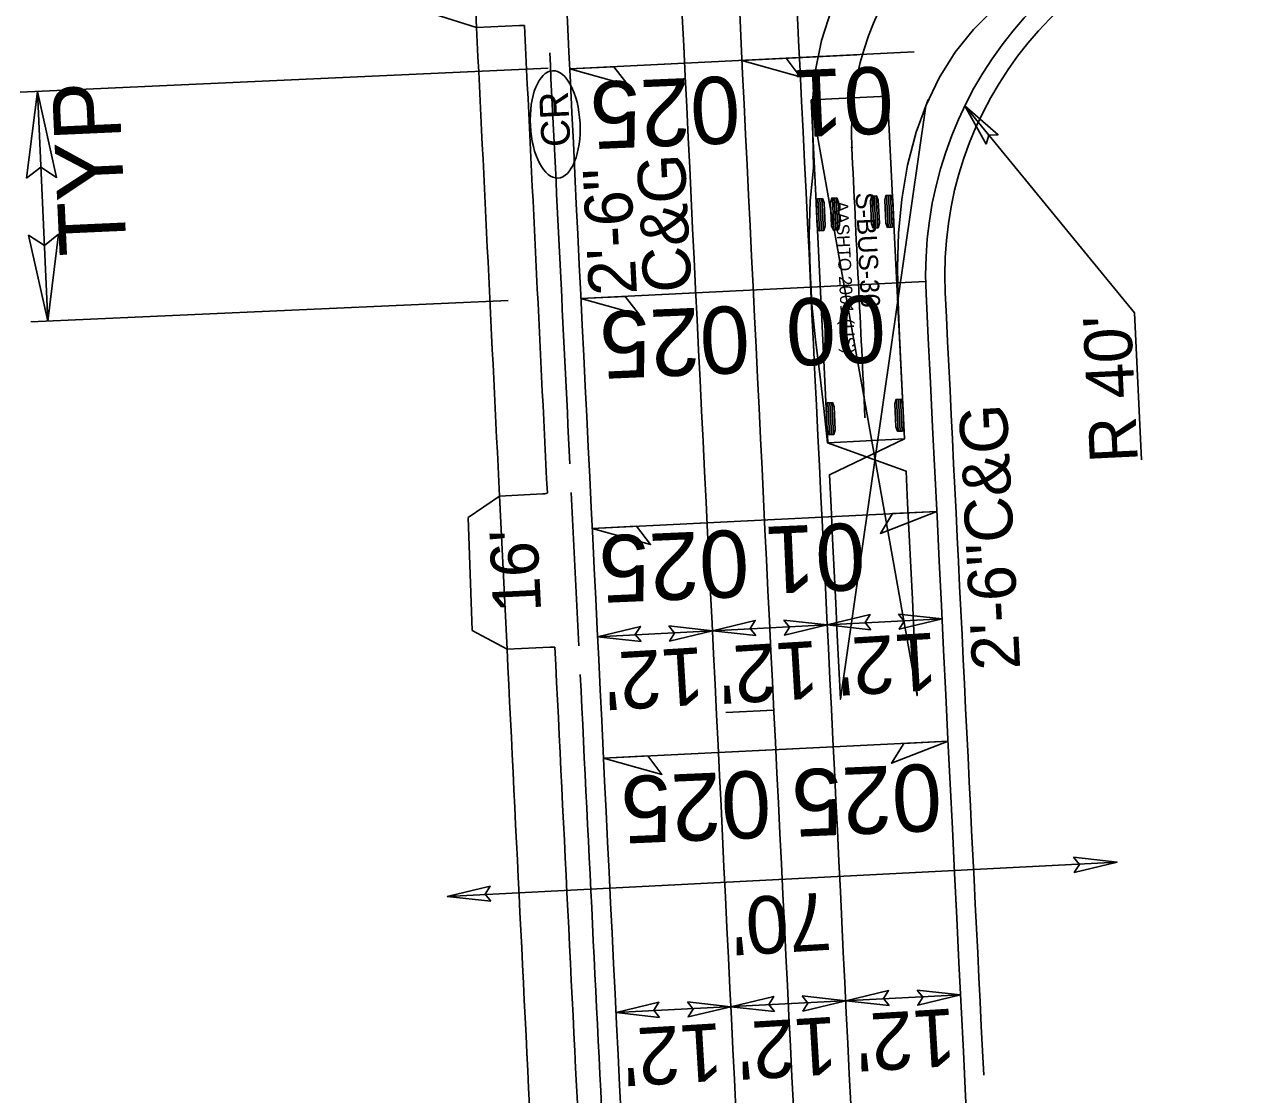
# Model space of a CAD drawing. Extents: x 2367848 to 2369479, y 800728 to 808616.
# Drawn here: x 2368770.1 to 2368898.7, y 803488.2 to 803599.8 of the extents above; entities that cross this region are included whole.
import ezdxf

# ---------------------------------------------------------------- set-up
doc = ezdxf.new("R2010")
doc.units = 0
for name, color, linetype in [('Prop AutoTurn Projected Path', 7, 'Continuous'), ('Prop AutoTurn Simulation', 7, 'Continuous'), ('Prop Conc 2ft 6in Curb and Gutter', 7, 'Continuous'), ('Prop Conc 4in Sidewalk', 7, 'Continuous'), ('Prop Conc Drive Radius Type', 7, 'Continuous'), ('Prop Conc Driveway', 7, 'Continuous'), ('Prop Dimension', 7, 'Continuous'), ('Prop EOT', 7, 'Continuous'), ('Prop Horizontal Alignment', 7, 'Continuous'), ('Prop Horizontal Alignment Tick Small', 7, 'Continuous'), ('Prop Lane Lines', 7, 'Continuous'), ('Prop Shade Light', 7, 'Continuous'), ('Prop Superelevation  Arrow CELL', 7, 'Continuous'), ('Prop Superelevation Label', 7, 'Continuous'), ('Prop Terminator CELL', 7, 'Continuous'), ('Prop WCC CELL', 7, 'Continuous'), ('Prop WCR CELL', 7, 'Continuous')]:
    doc.layers.add(name, color=color, linetype=linetype)

# ---------------------------------------------------------------- blocks, each defined once
blk = doc.blocks.new('CR')
at = {"layer": 'Prop WCC CELL'}
blk.add_ellipse((0.02, -0.02), major_axis=(5.61, 0), ratio=0.462467, dxfattribs=at)
blk.add_text('CR', height=3, dxfattribs=at).set_placement((-2.34, -1.5))

msp = doc.modelspace()

# ---------------------------------------------------------------- linework, layer by layer
at = {"layer": 'Prop AutoTurn Projected Path'}
for centre, radius, start, end in [((2368886.44, 803588.46), 30, 93.9006, 182.8037), ((2677047.33, 818679.94), 308560.21, 182.8036912, 182.8089172)]:
    msp.add_arc(centre, radius, start, end, dxfattribs=at)
at = {"layer": 'Prop AutoTurn Simulation'}
for p, q in [((2368860.21, 803592.34), (2368852.22, 803591.95)), ((2368852.22, 803591.95), (2368853.98, 803556.19)), ((2368861.97, 803556.58), (2368860.21, 803592.34)), ((2368853.1, 803578.31), (2368852.94, 803581.63)), ((2368853.31, 803578.32), (2368853.15, 803581.64)), ((2368853.52, 803578.33), (2368853.35, 803581.65)), ((2368854.6, 803578.38), (2368854.44, 803581.71)), ((2368854.81, 803578.39), (2368854.64, 803581.72)), ((2368855.01, 803578.4), (2368854.85, 803581.73)), ((2368858.76, 803578.58), (2368858.6, 803581.91)), ((2368858.97, 803578.59), (2368858.8, 803581.92)), ((2368859.18, 803578.6), (2368859.01, 803581.93)), ((2368860.26, 803578.66), (2368860.1, 803581.99)), ((2368860.47, 803578.67), (2368860.3, 803582)), ((2368860.67, 803578.68), (2368860.51, 803582.01)), ((2368854.14, 803557.03), (2368853.98, 803560.36)), ((2368854.35, 803557.04), (2368854.19, 803560.37)), ((2368854.56, 803557.05), (2368854.4, 803560.38)), ((2368861.3, 803557.38), (2368861.14, 803560.71)), ((2368861.51, 803557.39), (2368861.35, 803560.72)), ((2368861.72, 803557.4), (2368861.56, 803560.73)), ((2368853.98, 803556.19), (2368861.97, 803556.58)), ((2368861.97, 803556.58), (2368861.97, 803556.58))]:
    msp.add_line(p, q, dxfattribs=at)
for points in [[(2368852.39, 803592.01), (2368852.4, 803588.37), (2368852.48, 803584.84), (2368852.12, 803581.43), (2368852.02, 803577.84), (2368852.11, 803574.2), (2368852.3, 803570.56), (2368852.69, 803566.93), (2368853.14, 803563.33), (2368853.56, 803559.76), (2368853.93, 803556.19), (2368853.93, 803556.19), (2368862.13, 803553.23), (2368862.3, 803549.89), (2368862.46, 803546.54), (2368862.62, 803543.19), (2368862.79, 803539.85), (2368862.95, 803536.5), (2368863.12, 803533.16), (2368863.28, 803529.81), (2368852.33, 803591.31), (2368852.62, 803594.72), (2368853.31, 803598.14), (2368854.4, 803601.5)], [(2368864.42, 803591.9), (2368863.19, 803588.59), (2368862.28, 803585.13), (2368861.69, 803581.6), (2368861.36, 803578.04), (2368861.25, 803574.46), (2368861.3, 803570.88), (2368861.44, 803567.31), (2368861.62, 803563.73), (2368861.79, 803560.16), (2368861.97, 803556.58), (2368861.97, 803556.58), (2368861.97, 803556.58), (2368854.14, 803552.84), (2368854.31, 803549.5), (2368854.47, 803546.15), (2368854.63, 803542.8), (2368854.8, 803539.46), (2368854.96, 803536.11), (2368855.13, 803532.76), (2368855.29, 803529.42), (2368864.18, 803591.33), (2368865.59, 803594.26), (2368867.26, 803596.93), (2368869.17, 803599.31), (2368871.27, 803601.37)]]:
    msp.add_lwpolyline(points, dxfattribs=at)
for points in [[(2368853.57, 803578.33), (2368853.05, 803578.3), (2368852.87, 803578.76), (2368852.75, 803581.16), (2368852.89, 803581.63), (2368853.4, 803581.66), (2368853.58, 803581.2), (2368853.7, 803578.8)], [(2368855.07, 803578.4), (2368854.55, 803578.38), (2368854.37, 803578.83), (2368854.25, 803581.23), (2368854.38, 803581.71), (2368854.9, 803581.73), (2368855.08, 803581.27), (2368855.2, 803578.88)], [(2368859.23, 803578.61), (2368858.71, 803578.58), (2368858.53, 803579.04), (2368858.41, 803581.44), (2368858.55, 803581.91), (2368859.06, 803581.94), (2368859.24, 803581.48), (2368859.36, 803579.08)], [(2368860.73, 803578.68), (2368860.21, 803578.65), (2368860.03, 803579.11), (2368859.91, 803581.51), (2368860.04, 803581.98), (2368860.56, 803582.01), (2368860.74, 803581.55), (2368860.86, 803579.15)], [(2368854.61, 803557.05), (2368854.09, 803557.03), (2368853.91, 803557.49), (2368853.8, 803559.88), (2368853.93, 803560.36), (2368854.45, 803560.38), (2368854.63, 803559.92), (2368854.75, 803557.53)], [(2368861.77, 803557.4), (2368861.25, 803557.38), (2368861.07, 803557.84), (2368860.95, 803560.24), (2368861.09, 803560.71), (2368861.61, 803560.73), (2368861.79, 803560.28), (2368861.9, 803557.88)]]:
    msp.add_lwpolyline(points, close=True, dxfattribs=at)
for centre in [(2368852.39, 803592.01), (2368864.42, 803591.9), (2368856.47, 803586.99), (2368856.47, 803586.99), (2368857.85, 803558.88)]:
    msp.add_circle(centre, 0.0417, dxfattribs=at)
at = {"layer": 'Prop Conc 2ft 6in Curb and Gutter'}
for centre, radius, start, end in [((2368904.18, 803573.72), 38, 98.3031, 182.8066), ((2677047.33, 818679.94), 308591.21, 182.8015709, 182.8095452), ((2677047.33, 818679.94), 308551.21, 182.806587, 182.8217692), ((2677047.33, 818679.94), 308591.21, 182.8136302, 182.8343013)]:
    msp.add_arc(centre, radius, start, end, dxfattribs=at)
at = {"layer": 'Prop Conc 4in Sidewalk'}
for centre, radius, start, end in [((2677047.33, 818679.94), 308598.71, 182.8010145, 182.810102), ((2368821.94, 803596.72), 3.01, 83.0189, 92.613), ((2677047.33, 818679.94), 308593.71, 182.8010221, 182.8100943), ((2368824.04, 803553.85), 3.01, 272.8891, 282.5872), ((2677047.33, 818679.94), 308598.71, 182.8130734, 182.834865), ((2368825.13, 803531.85), 3.01, 83.0443, 92.6139), ((2677047.33, 818679.94), 308593.71, 182.8130812, 182.8348501)]:
    msp.add_arc(centre, radius, start, end, dxfattribs=at)
at = {"layer": 'Prop Conc Drive Radius Type'}
msp.add_line((2368827.98, 803535.01), (2368827.19, 803550.99), dxfattribs=at)
at = {"layer": 'Prop Conc Driveway'}
for p, q in [((2368817.31, 803599.51), (2368816.52, 803615.49)), ((2368817.31, 803599.51), (2368821.81, 803599.73)), ((2368819.7, 803550.62), (2368816.45, 803548.38)), ((2368819.7, 803550.62), (2368824.2, 803550.84)), ((2368820.49, 803534.64), (2368819.7, 803550.62)), ((2368816.87, 803536.59), (2368816.45, 803548.38)), ((2368820.49, 803534.64), (2368816.87, 803536.59)), ((2368820.49, 803534.64), (2368824.99, 803534.86))]:
    msp.add_line(p, q, dxfattribs=at)
at = {"layer": 'Prop Dimension'}
for p, q in [((2368824.79, 803595.25), (2368769.69, 803592.76)), ((2368772.56, 803568.87), (2368771.48, 803592.84)), ((2368868.26, 803591.32), (2368885.96, 803569.75)), ((2368820.61, 803571.04), (2368770.78, 803568.79)), ((2368886.71, 803554.4), (2368885.96, 803569.75)), ((2368829.94, 803535.95), (2368865.89, 803537.8)), ((2368814.25, 803508.84), (2368884.16, 803512.43)), ((2368831.87, 803496.73), (2368867.82, 803498.57))]:
    msp.add_line(p, q, dxfattribs=at)
at = {"layer": 'Prop EOT'}
msp.add_line((2368817.31, 803599.51), (2368812.89, 803600.9), dxfattribs=at)
for centre, radius, start, end in [((2677047.33, 818679.94), 308589.21, 182.7974457, 182.8728926), ((2368904.18, 803573.72), 40, 98.3031, 182.8066), ((2677047.33, 818679.94), 308553.21, 182.806587, 182.8619441)]:
    msp.add_arc(centre, radius, start, end, dxfattribs=at)
at = {"layer": 'Prop Horizontal Alignment'}
msp.add_arc((2677047.33, 818679.94), 308571.21, 182.7974457, 182.8728926, dxfattribs=at)
at = {"layer": 'Prop Horizontal Alignment Tick Small'}
msp.add_line((2368848.34, 803528.29), (2368843.34, 803528.04), dxfattribs=at)
msp.add_line((2368848.34, 803528.29), (2368843.34, 803528.04), dxfattribs=at)
at = {"layer": 'Prop Lane Lines'}
for radius in [308565.21, 308577.21]:
    msp.add_arc((2677047.33, 818679.94), radius, 182.7974457, 182.8728926, dxfattribs=at)
at = {"layer": 'Prop Shade Light'}
for p, q in [((2368821.81, 803599.73), (2368817.31, 803599.51)), ((2368819.71, 803550.62), (2368824.2, 803550.84)), ((2368824.99, 803534.86), (2368820.49, 803534.64))]:
    msp.add_line(p, q, dxfattribs=at)
for centre, radius, start, end in [((2677047.33, 818679.94), 308598.71, 182.8010145, 182.810102), ((2368821.94, 803596.72), 3.01, 83.0189, 92.613), ((2677047.33, 818679.94), 308593.71, 182.8010221, 182.8100943), ((2368824.04, 803553.85), 3.01, 272.8891, 282.5872), ((2677047.33, 818679.94), 308598.71, 182.8130734, 182.8348583), ((2368825.13, 803531.85), 3.01, 83.0443, 92.6139), ((2677047.33, 818679.94), 308593.71, 182.8130812, 182.8348501)]:
    msp.add_arc(centre, radius, start, end, dxfattribs=at)
at = {"layer": 'Prop Superelevation  Arrow CELL'}
for p, q in [((2368827.04, 803595.2), (2368839.02, 803595.78)), ((2368845.01, 803596.08), (2368857, 803596.66)), ((2368828.21, 803571.22), (2368840.2, 803571.81)), ((2368865.34, 803549.02), (2368853.36, 803548.43)), ((2368829.39, 803547.25), (2368841.37, 803547.84)), ((2368842.55, 803523.87), (2368866.52, 803525.04)), ((2368854.53, 803524.45), (2368830.56, 803523.28))]:
    msp.add_line(p, q, dxfattribs=at)
for points in [[(2368845.01, 803596.08), (2368851.1, 803594.37), (2368849.63, 803596.3)], [(2368827.04, 803595.2), (2368833.13, 803593.49), (2368831.65, 803595.42)], [(2368828.21, 803571.22), (2368834.3, 803569.52), (2368832.83, 803571.45)], [(2368865.34, 803549.02), (2368859.45, 803546.72), (2368860.72, 803548.79)], [(2368829.39, 803547.25), (2368835.48, 803545.55), (2368834, 803547.48)], [(2368866.52, 803525.04), (2368860.63, 803522.75), (2368861.9, 803524.81)], [(2368830.56, 803523.28), (2368836.65, 803521.57), (2368835.18, 803523.5)]]:
    msp.add_lwpolyline(points, close=True, dxfattribs=at)
at = {"layer": 'Prop Superelevation Label'}
for p, q in [((2368827.04, 803595.2), (2368862.99, 803596.96)), ((2368828.21, 803571.22), (2368864.17, 803572.99)), ((2368829.39, 803547.25), (2368865.34, 803549.02)), ((2368830.56, 803523.28), (2368866.52, 803525.05))]:
    msp.add_line(p, q, dxfattribs=at)
at = {"layer": 'Prop Terminator CELL'}
for points in [[(2368770.34, 803583.78), (2368771.48, 803592.84), (2368773.49, 803583.87), (2368771.84, 803584.95)], [(2368870.5, 803587.35), (2368868.26, 803591.32), (2368871.74, 803588.32), (2368870.76, 803588.26)], [(2368773.7, 803577.93), (2368772.56, 803568.87), (2368770.56, 803577.84), (2368772.21, 803576.76)], [(2368858.45, 803536.68), (2368853.91, 803537.18), (2368858.38, 803538.25), (2368857.85, 803537.42)], [(2368861.35, 803538.3), (2368865.89, 803537.8), (2368861.42, 803536.72), (2368861.95, 803537.56)], [(2368834.48, 803535.45), (2368829.94, 803535.95), (2368834.41, 803537.02), (2368833.88, 803536.19)], [(2368837.39, 803537.07), (2368841.92, 803536.56), (2368837.46, 803535.49), (2368837.98, 803536.33)], [(2368846.46, 803536.06), (2368841.92, 803536.56), (2368846.39, 803537.64), (2368845.87, 803536.8)], [(2368849.37, 803537.68), (2368853.91, 803537.18), (2368849.44, 803536.11), (2368849.97, 803536.94)], [(2368879.62, 803512.93), (2368884.16, 803512.43), (2368879.69, 803511.36), (2368880.22, 803512.19)], [(2368818.79, 803508.34), (2368814.25, 803508.84), (2368818.72, 803509.91), (2368818.2, 803509.08)], [(2368848.39, 803496.84), (2368843.85, 803497.34), (2368848.32, 803498.41), (2368847.8, 803497.58)], [(2368851.3, 803498.46), (2368855.84, 803497.96), (2368851.37, 803496.89), (2368851.9, 803497.72)], [(2368860.38, 803497.46), (2368855.84, 803497.96), (2368860.31, 803499.03), (2368859.78, 803498.2)], [(2368863.28, 803499.08), (2368867.82, 803498.57), (2368863.35, 803497.5), (2368863.88, 803498.34)], [(2368836.41, 803496.22), (2368831.87, 803496.73), (2368836.34, 803497.8), (2368835.81, 803496.97)], [(2368839.32, 803497.84), (2368843.85, 803497.34), (2368839.39, 803496.27), (2368839.91, 803497.1)]]:
    msp.add_lwpolyline(points, close=True, dxfattribs=at)

# ---------------------------------------------------------------- block references
at = {"layer": 'Prop WCR CELL', "rotation": 92.86625998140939}
msp.add_blockref('CR', (2368825.5, 803589.38), dxfattribs=at)

# ---------------------------------------------------------------- texts
at = {"layer": 'Prop AutoTurn Simulation'}
for s, height, p in [('S-BUS-36', 2, (2368856.86, 803582.26)), ('AASHTO 2001 (US)', 1.3333, (2368854.74, 803581.37)), ('(c) 2014 Transoft Solutions, Inc. All rights reserved.', 0.08, (2368856.98, 803575.89))]:
    msp.add_text(s, height=height, rotation=272.8089, dxfattribs=at).set_placement(p)
at = {"layer": 'Prop Dimension'}
for s, height, rotation, p in [('TYP', 7, 92.5893, (2368780.8, 803575.88)), ('C&G', 5, 92.9405, (2368839.76, 803571.98)), ('2\'-6"', 5, 92.9405, (2368834.06, 803571.69)), ("R 40'", 5, 92.7929, (2368886.33, 803554.21)), ('2\'-6"C&G', 5, 92.9405, (2368874.05, 803532.58)), ("16'", 5, 92.8121, (2368824.06, 803538.57)), ("12'", 6, 183.4586, (2368852.85, 803535.53)), ("12'", 6, 183.4586, (2368865.23, 803536.39)), ("12'", 6, 183.4586, (2368840.9, 803534.87)), ("70'", 6, 183.4586, (2368854.14, 803509.29)), ("12'", 6, 183.4586, (2368867.16, 803497.17)), ("12'", 6, 183.4586, (2368842.83, 803495.64)), ("12'", 6, 183.4586, (2368854.78, 803496.31))]:
    msp.add_text(s, height=height, rotation=rotation, dxfattribs=at).set_placement(p)
at = {"layer": 'Prop Superelevation Label'}
for s, p in [('025', (2368844.66, 803594.47)), ('01', (2368860.66, 803595.48)), ('00', (2368859.85, 803571.61)), ('025', (2368845.66, 803570.5)), ('025', (2368845.59, 803547.13)), ('01', (2368857.72, 803547.85)), ('025', (2368865.7, 803522.72)), ('025', (2368847.88, 803522.01))]:
    msp.add_text(s, height=7, rotation=182.4693, dxfattribs=at).set_placement(p)

doc.saveas('drawing.dxf')
